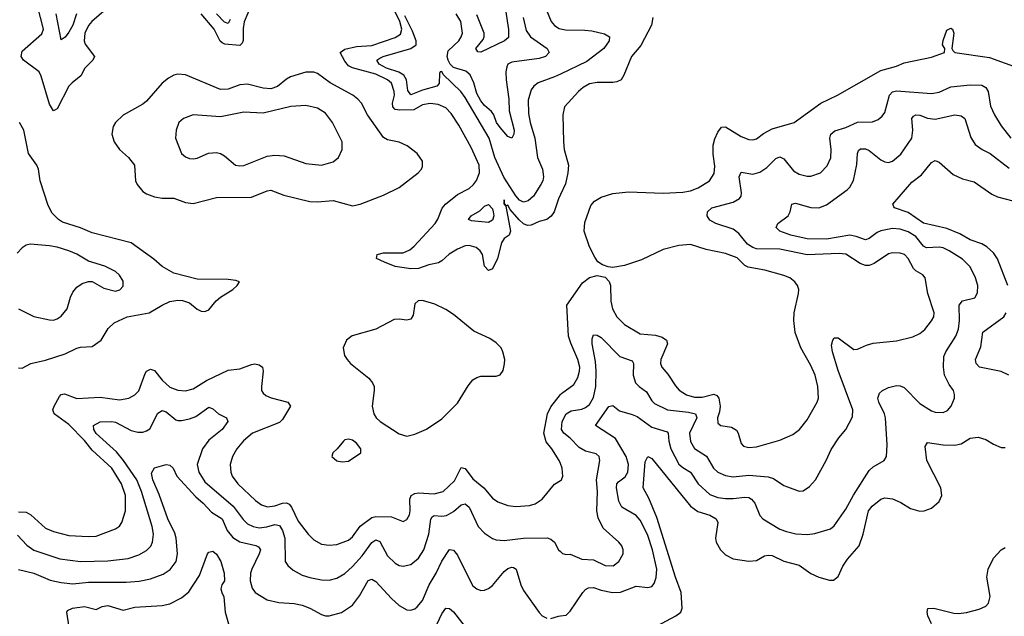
# Model space of a CAD drawing. Header units: inches. Extents: x 1834610 to 2027685, y 642842 to 774116.
# Tile 374 of 632: x 1967216 to 1972285, y 705708 to 708779. Entities that reach past the tile are written whole.
import ezdxf

# ---------------------------------------------------------------- set-up
doc = ezdxf.new("R2010")
doc.units = ezdxf.units.IN
doc.header["$MEASUREMENT"] = 0
doc.layers.add('B9760', color=7, linetype='Continuous')
doc.layers.add('B9770', color=7, linetype='Continuous')

msp = doc.modelspace()

# ---------------------------------------------------------------- linework, layer by layer
at = {"layer": 'B9760', "color": 5}
for points, elevation in [([(1970000, 709031.7), (1969946.6, 708970), (1969933.1, 708930), (1969926, 708854), (1969928.8, 708828.8), (1969952.6, 708770), (1969968.9, 708748.9), (1969994, 708734), (1970000, 708732.5)], 360), ([(1967650, 708823.2), (1967587.3, 708770), (1967570, 708748.7), (1967552.1, 708710), (1967548.6, 708670), (1967552.9, 708652.8), (1967601.2, 708590), (1967592.3, 708570), (1967551.6, 708530), (1967530.4, 708489.6), (1967485.8, 708454.2), (1967470, 708436.2), (1967410, 708320.4), (1967390, 708309.6), (1967370, 708344.5), (1967327.6, 708487.6), (1967316.9, 708510), (1967235.9, 708570), (1967223.9, 708590), (1967230, 708616.9), (1967330, 708706), (1967338.3, 708730), (1967308.6, 708850)], 380), ([(1968410, 708857.3), (1968372.2, 708767.8), (1968366.9, 708733.1), (1968367.6, 708672.4), (1968362.4, 708657.6), (1968350, 708646.3), (1968272.5, 708652.5), (1968259.1, 708659.1), (1968248.9, 708668.9), (1968217.1, 708730), (1968150, 708809.9)], 380), ([(1967508.8, 708810), (1967490, 708750), (1967470, 708714.5), (1967450, 708689.7), (1967430, 708674.5), (1967404.2, 708810)], 360), ([(1968299.3, 708780.7), (1968290, 708758.8), (1968270, 708766.4), (1968230, 708809.9)], 360), ([(1970000, 707879.2), (1969990, 707857.6), (1969968.1, 707790), (1969953.2, 707766.8), (1969930, 707749.9), (1969890, 707739.6), (1969850, 707721.9), (1969830, 707719.2), (1969810, 707728.5), (1969788, 707748), (1969742.2, 707802.2), (1969730, 707825.1), (1969720.2, 707820.2), (1969712.2, 707832.2), (1969710, 707851.2), (1969708.9, 707831.1), (1969719.9, 707819.9), (1969743.9, 707690), (1969735.8, 707670), (1969710, 707652.1), (1969697.6, 707630), (1969675.8, 707550), (1969650, 707496.8), (1969630, 707487.8), (1969610, 707509.8), (1969598.5, 707570), (1969586.3, 707590), (1969566.7, 707606.7), (1969530, 707616.9), (1969510, 707615.5), (1969470, 707597.8), (1969427.9, 707572.1), (1969390, 707538), (1969371.8, 707528.2), (1969322.3, 707517.7), (1969270, 707498.4), (1969230, 707497.1), (1969148.9, 707508.9), (1969095.1, 707530), (1969052.7, 707550), (1969057, 707570), (1969090, 707579.1), (1969190, 707578.5), (1969225.4, 707594.6), (1969247.4, 707612.6), (1969355, 707730), (1969368.6, 707751.4), (1969391.5, 707808.5), (1969409.1, 707830), (1969470, 707878.5), (1969529.9, 707910.1), (1969552.9, 707930), (1969568.2, 707951.8), (1969582.8, 707990), (1969581.8, 708030), (1969540.9, 708120.9), (1969476.4, 708236.4), (1969436.9, 708296.9), (1969410, 708325), (1969370, 708343), (1969330, 708348.2), (1969290, 708339.9), (1969245.7, 708314.3), (1969173, 708313), (1969150, 708316.9), (1969138.1, 708330), (1969136.5, 708350), (1969145.4, 708390), (1969144.9, 708410), (1969130, 708453), (1969109.2, 708470), (1969050, 708498.3), (1968930, 708531.2), (1968910, 708541.8), (1968890, 708565), (1968866.9, 708610), (1968890, 708628.1), (1968950, 708641.3), (1969030, 708647), (1969150, 708687), (1969176.3, 708703.7), (1969184, 708730), (1969173, 708770), (1969150, 708818.8)], 380), ([(1970000, 708499.2), (1969970, 708485), (1969885.7, 708454.3), (1969863.1, 708436.9), (1969850, 708417.4), (1969834.5, 708365.5), (1969835.7, 708295.7), (1969844.7, 708250), (1969869.3, 708169.3), (1969882.9, 708070), (1969908.8, 708010), (1969912.3, 707970), (1969909.5, 707950), (1969899.8, 707930), (1969861.5, 707870), (1969834.2, 707845.8), (1969810, 707839.2), (1969790, 707849.4), (1969770, 707872.7), (1969708.9, 707968.9), (1969663.4, 708070), (1969632.7, 708170), (1969510, 708378.6), (1969486.9, 708410), (1969396.8, 708496.8), (1969390, 708511.7), (1969381, 708510), (1969377.3, 708502.7), (1969376.6, 708450), (1969363.4, 708436.6), (1969290, 708416.9), (1969230, 708391.4), (1969214, 708414), (1969207.4, 708470), (1969193.8, 708493.8), (1969168.7, 708508.7), (1969104, 708530), (1969067.6, 708550), (1969055, 708570), (1969070, 708580.9), (1969088.2, 708590), (1969229.9, 708630.1), (1969257.7, 708650), (1969258.3, 708670), (1969239.3, 708719.3), (1969198.6, 708798.6)], 360), ([(1969808.7, 708790), (1969824.2, 708724.2), (1969846.7, 708690), (1969932.6, 708630), (1969942.3, 708610), (1969923.7, 708590), (1969890, 708578.9), (1969750, 708561.2), (1969730.3, 708550), (1969724, 708536), (1969719.8, 708510), (1969721.2, 708470), (1969734.7, 708370), (1969737.1, 708310), (1969762.2, 708210), (1969760.3, 708190), (1969750, 708169.4), (1969730, 708176.9), (1969690, 708224.4), (1969671.3, 708250), (1969657.2, 708290), (1969646.2, 708306.2), (1969610, 708337.2), (1969590, 708361.9), (1969570, 708399.3), (1969554.5, 708454.5), (1969535.6, 708495.6), (1969513.8, 708513.8), (1969450, 708533.1), (1969433.4, 708550), (1969422.8, 708570), (1969417.4, 708590), (1969422.1, 708617.9), (1969477.5, 708670), (1969489.9, 708690), (1969495.3, 708710), (1969487.8, 708770), (1969463.4, 708810)], 340), ([(1969718.3, 708830), (1969732.1, 708727.9), (1969732.6, 708687.4), (1969712, 708670), (1969590, 708611.7), (1969574.3, 708614.3), (1969564.6, 708630), (1969602.1, 708677.9), (1969607.7, 708690), (1969608.4, 708710), (1969570, 708804.7)], 320), ([(1967210, 706987.7), (1967230, 706986), (1967274, 707010), (1967350, 707026.5), (1967450, 707058.7), (1967510, 707087.6), (1967530, 707093.4), (1967590, 707097.3), (1967635.1, 707130), (1967672.2, 707190), (1967702.3, 707217.7), (1967770, 707249.6), (1967883.7, 707270), (1967950, 707310.2), (1967990, 707327.9), (1968030, 707335.6), (1968054.1, 707334.1), (1968090, 707321.3), (1968130, 707288.4), (1968150, 707279.3), (1968170, 707277.1), (1968190, 707284.9), (1968228.2, 707331.8), (1968249.7, 707350.3), (1968313.2, 707390), (1968335.3, 707410), (1968348, 707430), (1968330, 707437.2), (1968290, 707442), (1968130, 707444), (1968010, 707474.2), (1967950, 707508.4), (1967906.7, 707546.7), (1967790, 707630.5), (1967590, 707681.2), (1967530, 707708.3), (1967437.5, 707737.5), (1967415.8, 707750), (1967383.1, 707783.1), (1967362.5, 707822.5), (1967321.2, 707950), (1967312.8, 708010), (1967303.9, 708030), (1967262.3, 708090), (1967238.2, 708210), (1967216.1, 708250)], 420), ([(1967210, 707290.4), (1967290, 707250.3), (1967370, 707233.7), (1967390, 707232.4), (1967410, 707238.4), (1967430, 707252.2), (1967460.4, 707290), (1967477.2, 707350), (1967490, 707376.4), (1967510, 707402), (1967538.6, 707421.4), (1967570, 707432), (1967590, 707432), (1967650, 707397.6), (1967710, 707381.1), (1967731.8, 707388.2), (1967750, 707407.7), (1967750, 707433.2), (1967730, 707463.7), (1967710, 707482), (1967654, 707510), (1967570, 707536.4), (1967510, 707572), (1967469.4, 707590), (1967410, 707608.7), (1967370, 707615.6), (1967270, 707623), (1967250, 707617.6), (1967230, 707605.1), (1967203.4, 707576.6)], 440), ([(1967210, 706246.1), (1967250, 706244.4), (1967274.3, 706230), (1967350, 706161.5), (1967390, 706145), (1967470, 706123.2), (1967570, 706118), (1967610, 706120.2), (1967710, 706157.4), (1967730, 706172), (1967742, 706190), (1967761.4, 706250), (1967761.2, 706330), (1967740.5, 706390), (1967690.4, 706470), (1967590, 706562.6), (1967550, 706612.9), (1967470, 706695.1), (1967394.4, 706750), (1967387.5, 706770), (1967393.5, 706790), (1967421, 706839), (1967430, 706850.2), (1967447.1, 706852.9), (1967510, 706828.4), (1967630, 706836), (1967730, 706822.6), (1967777.6, 706830), (1967810, 706848.2), (1967830, 706869.1), (1967862.1, 706957.9), (1967870, 706970.2), (1967890, 706979.2), (1967910, 706972.4), (1967950, 706923), (1967990, 706887.4), (1968030, 706871.5), (1968070, 706868.1), (1968110, 706879.4), (1968177.5, 706922.5), (1968290, 706975), (1968350, 706981), (1968410, 707004.7), (1968426.7, 707006.7), (1968450, 707002.6), (1968466.4, 706990), (1968470.2, 706970), (1968460.9, 706890), (1968462, 706870), (1968470, 706856.3), (1968484.3, 706844.3), (1968511.8, 706831.8), (1968597.1, 706810), (1968610.3, 706790), (1968570, 706720.8), (1968554.8, 706705.2), (1968414.3, 706650), (1968368.3, 706611.7), (1968334.3, 706570), (1968311.9, 706530), (1968299.3, 706490), (1968302.9, 706450), (1968310.2, 706430), (1968338.9, 706390), (1968430, 706303.2), (1968461.3, 706281.3), (1968491.6, 706271.6), (1968530, 706276.2), (1968570, 706290.1), (1968590, 706291.5), (1968604.6, 706284.6), (1968616.6, 706270), (1968650, 706197.2), (1968701.6, 706130), (1968730, 706100.7), (1968770, 706079.7), (1968810, 706073.8), (1968850, 706076.8), (1968910, 706100.6), (1968930, 706117.2), (1968968.9, 706171.1), (1969030, 706216.1), (1969050, 706221.7), (1969130, 706219.5), (1969190, 706196.4), (1969210, 706206), (1969222.7, 706230), (1969226.8, 706250), (1969224.9, 706310), (1969231.7, 706330), (1969250, 706339.8), (1969270, 706343), (1969350, 706337.8), (1969396.8, 706350), (1969454.5, 706405.5), (1969490, 706473.4), (1969510, 706468.5), (1969550, 706415.4), (1969606, 706370), (1969650, 706316.5), (1969677.9, 706297.9), (1969730, 706279.1), (1969770, 706273.6), (1969841, 706279), (1969870, 706286.9), (1969906.3, 706310), (1969970, 706388.5), (1970000, 706406.9)], 380), ([(1970000, 706493.9), (1969994, 706510), (1969956, 706570), (1969926.7, 706606.7), (1969914.2, 706650), (1969933.5, 706750), (1969950, 706786.8), (1970000, 706848.9)], 380), ([(1967206, 706126), (1967253.6, 706073.6), (1967288.8, 706048.8), (1967423.3, 706003.3), (1967529.3, 705990.7), (1967670, 705994.1), (1967774.3, 706005.7), (1967830, 706024.6), (1967870, 706046.4), (1967891, 706069), (1967899.4, 706090), (1967904.7, 706130), (1967899.1, 706170), (1967843.3, 706350), (1967819.7, 706410), (1967750.8, 706510), (1967714.6, 706554.6), (1967610, 706648.6), (1967598.6, 706670), (1967595.8, 706690), (1967630, 706708.2), (1967690, 706711.5), (1967710, 706707.7), (1967790, 706664.6), (1967824.4, 706655.6), (1967850, 706655.4), (1967870, 706661.8), (1967886.3, 706673.7), (1967926.9, 706753.1), (1967950, 706768), (1967970, 706761.1), (1968019.8, 706719.8), (1968030, 706715.1), (1968050, 706715), (1968090, 706723.6), (1968123.4, 706736.6), (1968190, 706784.9), (1968210, 706776.4), (1968239.3, 706750), (1968281.6, 706730), (1968287.6, 706710), (1968258.8, 706670), (1968190, 706615.1), (1968158.2, 706570), (1968129.4, 706490), (1968138.3, 706450), (1968170, 706400.2), (1968315.1, 706275.1), (1968366.1, 706206.1), (1968390, 706184.3), (1968418, 706170), (1968450, 706163.8), (1968489, 706169), (1968530, 706181), (1968554.7, 706174.7), (1968569, 706149), (1968582, 706110), (1968583.9, 705990), (1968597.4, 705970), (1968624.8, 705944.8), (1968670, 705920.2), (1968710, 705907.3), (1968770, 705896), (1968810, 705894.5), (1968850, 705903.8), (1968890, 705928.4), (1968930, 705963.5), (1968980.2, 706019.8), (1969030, 706087.8), (1969050, 706101), (1969070, 706092.4), (1969110, 706018.6), (1969150, 705981.3), (1969170, 705970.2), (1969190, 705966), (1969230, 705974.9), (1969270, 706007.7), (1969297.2, 706050), (1969322.3, 706130), (1969332.3, 706207.7), (1969340, 706220), (1969350, 706227.6), (1969390, 706222.7), (1969413.9, 706226.1), (1969450, 706246.7), (1969490, 706281.1), (1969510, 706286), (1969530, 706268.9), (1969577.5, 706170), (1969610, 706135.8), (1969650, 706109.1), (1969670, 706102.2), (1969710, 706098.5), (1969810, 706110.1), (1969931.2, 706111.2), (1969950, 706105.7), (1969970.3, 706090.2), (1969990.4, 706050.3), (1970000, 706040.8)], 360), ([(1967209.6, 705949.6), (1967290.1, 705930.1), (1967374.1, 705894), (1967430, 705881.5), (1967490, 705875.7), (1967570, 705883.4), (1967763.8, 705883.8), (1967831.9, 705888.1), (1967890, 705900.1), (1967954.9, 705925.1), (1967991.5, 705948.5), (1968021.8, 705990), (1968028.5, 706030), (1968021.4, 706110), (1968015.3, 706135.3), (1967978.3, 706210), (1967935.1, 706335.1), (1967901.2, 706410), (1967894.6, 706445.4), (1967910, 706472.2), (1967970, 706488.9), (1967990, 706486), (1968007.2, 706470), (1968025.6, 706430), (1968122.8, 706322.8), (1968161.8, 706290), (1968204.6, 706244.6), (1968258, 706210), (1968283.8, 706150), (1968313.7, 706113.7), (1968350.5, 706090.5), (1968433, 706073), (1968446, 706066), (1968455.6, 706050), (1968450.1, 706030), (1968410.9, 705950), (1968405.1, 705930), (1968403, 705890), (1968413, 705853), (1968427.9, 705830), (1968490, 705792.4), (1968550, 705778.5), (1968630, 705773.6), (1968670, 705765.9), (1968710.1, 705750.1), (1968770, 705717.2), (1968790, 705710.2), (1968810.3, 705710.3), (1968872.8, 705727.2), (1968930, 705766), (1968966, 705814), (1969010, 705892.3), (1969030, 705899.7), (1969050, 705887.3), (1969130, 705799.7), (1969170, 705762.8), (1969210, 705741.3), (1969230, 705740.2), (1969250, 705746.9), (1969263.1, 705756.9), (1969290, 705788.9), (1969325.3, 705870), (1969360.9, 705930), (1969390, 705992.3), (1969430, 706052), (1969450, 706048.7), (1969470, 706023.1), (1969540.2, 705880.2), (1969550, 705864.4), (1969570, 705848.7), (1969590, 705841.1), (1969610, 705842.6), (1969630, 705851.7), (1969650, 705866.3), (1969710, 705938.9), (1969730, 705953.4), (1969750, 705960.7), (1969758.7, 705958.7), (1969772.3, 705950), (1969795.8, 705870), (1969810, 705841.1), (1969890, 705727), (1969907, 705710), (1969930, 705697.7)], 340), ([(1967471.8, 705651.8), (1967459.6, 705730), (1967462.3, 705737.7), (1967488.7, 705750), (1967550, 705759), (1967610, 705743.2), (1967641.2, 705758.8), (1967670, 705763.7), (1967750, 705740.1), (1967810, 705754.3), (1967950, 705763.8), (1967990, 705772.3), (1968050, 705802.8), (1968086.8, 705833.2), (1968142.9, 705917.1), (1968184, 706030), (1968190, 706038.4), (1968210, 706043.8), (1968230, 706028.2), (1968252.6, 705990), (1968269.1, 705929.1), (1968270.1, 705890), (1968257.5, 705870), (1968252.8, 705850), (1968256.3, 705830), (1968267.9, 705807.9), (1968275, 705730), (1968309.4, 705609.4)], 320), ([(1969318.8, 705570), (1969390, 705720.3), (1969410, 705750.3), (1969430, 705748.8), (1969450, 705731.6), (1969550, 705602.7)], 320), ([(1969950, 705696.1), (1969990, 705708.9), (1970000, 705710.1)], 340)]:
    msp.add_lwpolyline(points, dxfattribs=dict(at, elevation=elevation))
for points, elevation in [([(1968730, 708509.2), (1968690, 708508.4), (1968610, 708484.1), (1968590, 708473.4), (1968544.2, 708435.8), (1968510, 708422.5), (1968470, 708426.7), (1968390, 708447.5), (1968350, 708443.6), (1968290, 708421.8), (1968250, 708420.1), (1968070, 708494.6), (1968030, 708498.5), (1968010, 708493.7), (1967981.8, 708478.1), (1967950, 708452.4), (1967870, 708360.4), (1967850, 708344.5), (1967750, 708288), (1967710.3, 708250), (1967698.5, 708230), (1967691.4, 708190), (1967702.8, 708150), (1967730.7, 708110.7), (1967776.3, 708070), (1967807.2, 708030), (1967812.1, 707950), (1967820.6, 707930), (1967850, 707895.2), (1967870, 707882), (1967910, 707866.5), (1967950, 707860.7), (1968010, 707860.2), (1968070, 707837.2), (1968110, 707833.2), (1968230, 707864.2), (1968410, 707865.6), (1968490, 707898.4), (1968510, 707902.2), (1968576.3, 707876.3), (1968710, 707842.7), (1968750, 707840.6), (1968830, 707847.7), (1968930, 707821.4), (1968970, 707829.3), (1969090, 707875), (1969170, 707915.8), (1969267.2, 707990), (1969284.4, 708010), (1969290, 708024), (1969289.7, 708050), (1969262.2, 708090), (1969211.1, 708130), (1969170, 708149), (1969110, 708161.4), (1969090, 708173.1), (1969007.5, 708290), (1968975.4, 708350), (1968957.1, 708370), (1968930.7, 708390), (1968814.7, 708454.7), (1968750, 708502.5)], 420), ([(1968690, 708336.9), (1968612.2, 708332.3), (1968470, 708298), (1968370, 708303.1), (1968250, 708278.2), (1968110, 708289.7), (1968059.1, 708270), (1968036.4, 708250), (1968021.3, 708210), (1968019.3, 708170), (1968050, 708091), (1968070, 708073.4), (1968090, 708064.4), (1968110, 708062.4), (1968130, 708066.4), (1968188.4, 708091.6), (1968230, 708095.3), (1968250, 708090.3), (1968270, 708078.7), (1968327.3, 708030), (1968350, 708026.3), (1968370, 708029), (1968490, 708077.2), (1968530, 708082.2), (1968577.4, 708077.4), (1968690, 708038.4), (1968770, 708030.5), (1968830, 708048), (1968857.2, 708070), (1968876, 708110), (1968877, 708150), (1968826, 708250), (1968790, 708297.6), (1968750, 708324.2)], 440), ([(1969630, 707734.2), (1969543.1, 707743.1), (1969527.3, 707750), (1969540.9, 707770), (1969585, 707795), (1969610, 707819.6), (1969630, 707827.1), (1969650, 707804.9), (1969654.8, 707790), (1969656.6, 707770), (1969650, 707747.1)], 360), ([(1969290, 707334), (1969267.4, 707332.6), (1969250, 707316.2), (1969242.6, 707257.4), (1969230, 707236.8), (1969210, 707232.2), (1969170, 707237.9), (1969144, 707236), (1969050, 707186.4), (1968927.6, 707152.4), (1968898.4, 707130), (1968881.1, 707090), (1968888.5, 707050), (1968902, 707030), (1968919.5, 707010), (1969014.2, 706934.2), (1969033.4, 706910), (1969040.5, 706890), (1969040.8, 706870), (1969030.2, 706790), (1969040.2, 706750), (1969051.6, 706730), (1969072.2, 706710), (1969170, 706647.4), (1969210, 706634.9), (1969250, 706644.9), (1969310, 706671.5), (1969390, 706723.6), (1969470, 706804.6), (1969525, 706895), (1969550, 706924.9), (1969570, 706937.7), (1969590, 706943.6), (1969670, 706943.7), (1969690, 706950.4), (1969706.3, 706973.7), (1969713.1, 707006.9), (1969713.3, 707030), (1969703.5, 707070), (1969694.3, 707090), (1969670, 707115.8), (1969637.2, 707137.2), (1969554.8, 707174.8), (1969450, 707261.2), (1969410, 707287.9), (1969354.3, 707314.3)], 420), ([(1968910, 706619.3), (1968890, 706616), (1968882.8, 706610), (1968850.8, 706570), (1968828, 706550), (1968823, 706530), (1968850, 706508.5), (1968877.2, 706502.8), (1968910, 706506), (1968972.7, 706550), (1968972, 706570), (1968950, 706599.3), (1968930, 706615.1)], 420)]:
    msp.add_lwpolyline(points, close=True, dxfattribs=dict(at, elevation=elevation))
at = {"layer": 'B9770', "color": 5}
for points, elevation in [([(1970476, 708790), (1970469.1, 708750), (1970413.4, 708646.6), (1970365.7, 708590), (1970326.9, 708493.1), (1970312.8, 708470), (1970290, 708459.1), (1970270, 708455.9), (1970190, 708455.9), (1970150, 708448.4), (1970116.9, 708430), (1970092.9, 708410), (1970022, 708330), (1970012.6, 708290), (1970015.4, 708150), (1970018.9, 708110), (1970041.4, 708030), (1970038.9, 707990), (1970025.5, 707934.5), (1970000, 707879.2)], 380), ([(1970000, 706848.9), (1970005, 706855), (1970070, 706901.3), (1970090, 706937), (1970098.5, 706970), (1970099.6, 706990), (1970090.4, 707030), (1970053.6, 707113.6), (1970042.4, 707150), (1970032.7, 707310), (1970114.7, 707425.3), (1970150, 707452.3), (1970190, 707462.2), (1970230, 707454.3), (1970251.9, 707431.9), (1970257.8, 707410), (1970260.1, 707330), (1970267.9, 707290), (1970290.2, 707250), (1970330, 707209.3), (1970410, 707162.7), (1970490, 707155.3), (1970524.6, 707144.6), (1970546.7, 707130), (1970552.2, 707110), (1970516.3, 707030), (1970515.2, 707010), (1970522.6, 706990), (1970554, 706954), (1970593.4, 706893.4), (1970612.3, 706872.3), (1970648.5, 706848.5), (1970690, 706836.6), (1970730, 706835.8), (1970790, 706852.1), (1970804.8, 706844.8), (1970815.1, 706830), (1970823.1, 706790), (1970819.4, 706760.6), (1970808.6, 706730), (1970810, 706702), (1970826.8, 706690), (1970880.7, 706680.7), (1970906.5, 706666.5), (1970916.1, 706650), (1970930, 706597.3), (1970943.4, 706583.4), (1970970, 706576.9), (1971010, 706581.1), (1971130, 706614.7), (1971196.2, 706643.8), (1971230.5, 706669.5), (1971270, 706718.4), (1971322, 706810), (1971328.8, 706831.2), (1971326, 706890), (1971312.5, 706950), (1971290, 706999.7), (1971238.5, 707090), (1971208.6, 707168.6), (1971201.9, 707230), (1971202.7, 707270), (1971226.2, 707370), (1971227.1, 707390), (1971221.1, 707410), (1971206.6, 707430), (1971181.6, 707450), (1971150, 707462.8), (1971052.7, 707490), (1970965.9, 707505.9), (1970950, 707514), (1970910, 707552.7), (1970850, 707575.9), (1970750, 707595.6), (1970670, 707622.5), (1970610, 707616.3), (1970530, 707596.8), (1970417, 707543), (1970330, 707513.6), (1970270, 707503.1), (1970246, 707506), (1970216.5, 707516.5), (1970193.4, 707533.4), (1970176.7, 707556.7), (1970149.3, 707610), (1970122.8, 707690), (1970125.4, 707734.6), (1970157.1, 707822.9), (1970175.9, 707844.1), (1970210, 707865.4), (1970270, 707884.8), (1970350, 707893.4), (1970530, 707886.4), (1970630, 707890.7), (1970670, 707897.7), (1970710, 707914), (1970767.1, 707950), (1970792.1, 707987.9), (1970794.9, 708025.1), (1970786.9, 708086.9), (1970786.6, 708133.4), (1970794.5, 708165.5), (1970810, 708199.5), (1970830, 708225.5), (1970850, 708227.1), (1970930, 708177.5), (1970970, 708162.8), (1970990, 708160.8), (1971010, 708166.5), (1971046.3, 708193.7), (1971090, 708217.1), (1971203.7, 708250), (1971340.7, 708350), (1971427.3, 708390), (1971650, 708516.8), (1971730, 708540.2), (1971770, 708556.6), (1971910, 708586.2), (1971978, 708610), (1971979, 708630), (1971967.3, 708650), (1971970, 708672), (1971990, 708724.7), (1972010, 708736), (1972018, 708730), (1972026, 708710), (1972016, 708630), (1972019.6, 708619.6), (1972031.3, 708610), (1972210, 708584.5), (1972370, 708525.8)], 380), ([(1970000, 708732.5), (1970026.2, 708726.2), (1970125.7, 708725.7), (1970161.4, 708721.4), (1970226.9, 708706.9), (1970252.6, 708690), (1970251.2, 708670), (1970223.9, 708630), (1970136.4, 708563.6), (1970000, 708499.2)], 360), ([(1970000, 706040.8), (1970010.4, 706030.4), (1970030, 706026), (1970050, 706028.4), (1970110, 706002.5), (1970170, 705998.2), (1970230, 705970.2), (1970271.6, 705968.4), (1970300.4, 705990), (1970323.5, 706030), (1970323.1, 706050), (1970316.4, 706070), (1970301.7, 706090), (1970221, 706161), (1970194.3, 706214.3), (1970187.8, 706250), (1970190.5, 706350), (1970185.3, 706410), (1970203.9, 706510), (1970199.7, 706530), (1970184, 706544), (1970130, 706558.3), (1970096.3, 706576.3), (1970050, 706624.2), (1970018, 706650), (1970006.4, 706670), (1970008.9, 706711.1), (1970030.3, 706749.7), (1970054.9, 706765.1), (1970110, 706774.4), (1970130, 706782.1), (1970150, 706798.2), (1970170, 706834.3), (1970182.1, 706890), (1970184.4, 706970), (1970180.2, 707020.2), (1970163.7, 707110), (1970163.6, 707136.4), (1970170, 707156.3), (1970190, 707155.3), (1970210, 707142.4), (1970305.8, 707045.8), (1970370, 707022.6), (1970376.1, 707010), (1970375.1, 706950), (1970386.8, 706910), (1970405.3, 706890), (1970443.9, 706864), (1970470, 706816.9), (1970484.1, 706804.1), (1970551.5, 706771.5), (1970658.8, 706758.8), (1970695.2, 706750), (1970702.2, 706730), (1970664.7, 706650), (1970670, 706607), (1970691.1, 706571.1), (1970752.8, 706532.8), (1970787.8, 706470), (1970810, 706450.2), (1970850, 706432.8), (1970890, 706425.3), (1970970, 706434.8), (1971070, 706426.3), (1971097, 706417), (1971150, 706382), (1971170, 706373.8), (1971230, 706351.7), (1971250, 706353.4), (1971283.3, 706376.7), (1971314, 706410), (1971368.7, 706510), (1971393.2, 706566.8), (1971433.1, 706626.9), (1971469.8, 706670.2), (1971504.7, 706735.3), (1971505.8, 706770), (1971430, 706974), (1971400.4, 707070), (1971395.9, 707104.1), (1971402.7, 707130), (1971410, 707141), (1971430, 707140.7), (1971510, 707080.5), (1971530, 707082.4), (1971575.6, 707104.4), (1971610, 707114.6), (1971730, 707126.4), (1971813.9, 707146.1), (1971850, 707163.2), (1971875.5, 707184.5), (1971911.1, 707228.9), (1971922, 707250), (1971924.5, 707270), (1971891.2, 707370), (1971878, 707450), (1971865.8, 707465.8), (1971830, 707486.2), (1971817.9, 707497.9), (1971790, 707549.7), (1971772.2, 707570), (1971750, 707578), (1971710, 707579), (1971690, 707573.3), (1971616, 707524), (1971590, 707514.4), (1971570, 707513.7), (1971543.3, 707523.3), (1971470, 707572.1), (1971435.1, 707575.1), (1971270.7, 707569.3), (1971130, 707598.6), (1971010, 707598.7), (1970990, 707606.1), (1970964.1, 707624.1), (1970917.9, 707677.9), (1970890, 707699.9), (1970800.7, 707730), (1970770, 707747.9), (1970756.5, 707770), (1970758, 707790), (1970780.5, 707810), (1970890, 707839.5), (1970922.1, 707857.9), (1970930.7, 707870), (1970932.7, 707887.3), (1970919.8, 707970), (1970930, 707994.9), (1970990, 707984.3), (1971026, 707994), (1971062, 708018), (1971110, 708064.2), (1971130, 708073.4), (1971150, 708062.6), (1971200.8, 708000.8), (1971230, 707983.2), (1971270, 707973.2), (1971290, 707973.4), (1971338.3, 707990), (1971374.1, 708025.9), (1971391.7, 708068.3), (1971393.9, 708110), (1971387.1, 708170), (1971391.7, 708190), (1971413.1, 708206.9), (1971470, 708223.9), (1971530, 708252.2), (1971606.2, 708253.8), (1971635.4, 708264.6), (1971657.4, 708282.6), (1971670, 708301.6), (1971694.7, 708390), (1971710, 708407.1), (1971730, 708413.4), (1971910, 708398.9), (1971950, 708405.8), (1972010, 708433.3), (1972110, 708443.6), (1972170, 708441.4), (1972189.5, 708429.5), (1972202, 708410), (1972214.2, 708334.2), (1972235.2, 708290), (1972270, 708233.4), (1972318.9, 708170)], 360), ([(1970000, 705710.1), (1970030, 705713.7), (1970050, 705734.4), (1970115.9, 705830), (1970130, 705846.2), (1970145, 705855), (1970170, 705855.5), (1970210, 705841.6), (1970269, 705831), (1970310, 705831.8), (1970390, 705862.2), (1970450, 705857), (1970470, 705861.6), (1970483.3, 705876.7), (1970493.2, 705906.8), (1970496.5, 705950), (1970474.8, 706050), (1970450, 706123.5), (1970430, 706166.4), (1970410, 706202.7), (1970390, 706226.8), (1970317.2, 706270), (1970300.1, 706300.1), (1970289.4, 706370), (1970291, 706389), (1970299.5, 706400.5), (1970334, 706426), (1970348, 706450), (1970350.4, 706490), (1970339, 706530), (1970283.4, 706623.4), (1970180.5, 706690), (1970250, 706787.7), (1970270, 706792.9), (1970305, 706765), (1970370, 706747.1), (1970395.6, 706735.6), (1970470, 706681.4), (1970550, 706657.6), (1970555, 706650), (1970558.5, 706610), (1970569.1, 706570), (1970610, 706491.8), (1970630, 706473.6), (1970670.1, 706450.1), (1970710, 706389.4), (1970770, 706335), (1970810, 706318.9), (1970850, 706313.8), (1970890, 706313.8), (1970950, 706321.6), (1970970, 706319.2), (1970984.2, 706310), (1971000.9, 706290), (1971027.6, 706227.6), (1971041.6, 706210), (1971130, 706156.1), (1971164.7, 706144.7), (1971212.6, 706132.6), (1971271.5, 706128.5), (1971310, 706133.4), (1971390, 706157.6), (1971410, 706172.9), (1971470, 706258.9), (1971508.5, 706331.5), (1971590, 706458.3), (1971610, 706477.7), (1971666.6, 706510), (1971678.4, 706530), (1971682.2, 706590), (1971673.3, 706730), (1971669, 706750), (1971638.8, 706810), (1971634.5, 706830), (1971643.5, 706856.5), (1971658.4, 706870), (1971690, 706886.5), (1971730, 706896.1), (1971750, 706894), (1971770, 706884.9), (1971850, 706803), (1971910, 706764.8), (1971930, 706758.7), (1971970, 706757.8), (1971992.5, 706767.5), (1972012.1, 706790), (1972028.7, 706830), (1972029.8, 706850), (1972023.8, 706870), (1972001.6, 706901.6), (1971977.9, 706950), (1971971.6, 706990), (1971974.6, 707045.4), (1971984.9, 707070), (1972035.4, 707150), (1972050, 707186.4), (1972055.5, 707230), (1972053.1, 707310), (1972070, 707332.6), (1972133.4, 707346.6), (1972147.5, 707372.5), (1972149.9, 707410), (1972137.9, 707450), (1972110, 707507.6), (1972070, 707545.7), (1972002, 707590), (1971970, 707604.5), (1971950, 707608.9), (1971884.6, 707604.6), (1971870, 707613.7), (1971830, 707662.3), (1971790, 707686.4), (1971750, 707701.1), (1971710, 707703.9), (1971650, 707692.3), (1971630, 707683), (1971590, 707652.2), (1971570, 707645.6), (1971523.3, 707663.3), (1971490, 707669.5), (1971370, 707648.6), (1971270.8, 707650.8), (1971185.6, 707670), (1971129.6, 707690), (1971111.6, 707710), (1971119.6, 707730), (1971173, 707770), (1971183.1, 707790), (1971191.4, 707828.6), (1971210, 707834.9), (1971290, 707811.8), (1971330, 707811.1), (1971370, 707826.4), (1971476.4, 707903.6), (1971490, 707917), (1971509, 707951), (1971526.8, 708033.2), (1971530, 708090.8), (1971534.9, 708105.1), (1971545.8, 708114.2), (1971570, 708113.9), (1971590, 708105.8), (1971650, 708058.2), (1971670, 708047.7), (1971690, 708044.1), (1971710, 708051.1), (1971753.3, 708086.7), (1971809.4, 708170), (1971815.3, 708210), (1971808.5, 708270), (1971817.2, 708282.8), (1971830, 708289.3), (1971850, 708286.7), (1971890, 708272.5), (1971930, 708267), (1972030, 708289.3), (1972064, 708284), (1972081.5, 708270), (1972112.7, 708172.7), (1972136.1, 708136.1), (1972170.6, 708110.6), (1972213.2, 708090), (1972310, 708015.3)], 340), ([(1972304.3, 707410), (1972250, 707547.6), (1972230, 707579.1), (1972196.2, 707610), (1972170, 707625.2), (1972110, 707646.1), (1972055.9, 707675.9), (1971990, 707704.5), (1971870, 707731.7), (1971790, 707786.7), (1971719.3, 707810), (1971716.2, 707816.2), (1971712, 707830), (1971810, 707942.6), (1971859.2, 707980.8), (1971910, 708044.4), (1971930, 708054), (1971950, 708045.3), (1972021.4, 707981.4), (1972070, 707960.3), (1972130, 707944.9), (1972221.6, 707881.6), (1972250, 707867.4), (1972330, 707846.7)], 320), ([(1972308.6, 706948.6), (1972268.8, 706968.8), (1972158, 706990), (1972140.5, 707010), (1972137.4, 707030), (1972164.6, 707095.4), (1972175.4, 707170), (1972282.8, 707250), (1972295.2, 707270)], 320), ([(1970450, 705633.8), (1970594.7, 705710), (1970619.8, 705730), (1970627.5, 705750), (1970622.1, 705830), (1970592.3, 705910), (1970496.5, 706216.5), (1970455.9, 706315.9), (1970425.8, 706370), (1970437, 706503), (1970449.8, 706530.2), (1970470, 706520.8), (1970670, 706275.5), (1970708.1, 706248.1), (1970770, 706228.8), (1970801.2, 706210), (1970810.2, 706190), (1970799.1, 706110), (1970802.1, 706090), (1970824.3, 706050), (1970850, 706024.5), (1970890, 706003.5), (1970970, 705991), (1971010, 705995.9), (1971050, 706019.3), (1971070, 706023.2), (1971090, 706020.1), (1971150, 705990.9), (1971230, 705970.9), (1971290, 705928.5), (1971330, 705909.4), (1971385.8, 705894.2), (1971406.2, 705893.8), (1971430, 705913), (1971454.2, 705965.8), (1971477.8, 706002.2), (1971538.5, 706070), (1971559.3, 706130), (1971586, 706250), (1971605.5, 706274.5), (1971649.9, 706310.1), (1971670, 706318.1), (1971710, 706312.6), (1971753.2, 706293.2), (1971802.4, 706262.4), (1971850, 706248.4), (1971873.2, 706250), (1971910, 706264.4), (1971950, 706298.4), (1971963.1, 706330), (1971959.3, 706370), (1971886.8, 706510), (1971877.2, 706582.8), (1971890, 706603), (1971970, 706590.2), (1972030, 706588.4), (1972063.9, 706596.1), (1972110, 706624.9), (1972150, 706630.3), (1972190, 706618.7), (1972230, 706594), (1972270, 706577.1), (1972290, 706577.1)], 320), ([(1970000, 706406.9), (1970005.1, 706410), (1970013.1, 706430), (1970008.9, 706470), (1970000, 706493.9)], 380), ([(1971910, 705669.4), (1971891.6, 705710), (1971887.6, 705730), (1971892.5, 705747.5), (1971922, 705750), (1972024.7, 705724.7), (1972050, 705723.1), (1972090, 705728.1), (1972155.5, 705744.5), (1972190, 705759.6), (1972203.9, 705776.1), (1972213.3, 705810), (1972195.4, 705910), (1972201.6, 705950), (1972230, 706006.4), (1972270, 706050.5), (1972290, 706061.3)], 280)]:
    msp.add_lwpolyline(points, dxfattribs=dict(at, elevation=elevation))

doc.saveas('drawing.dxf')
